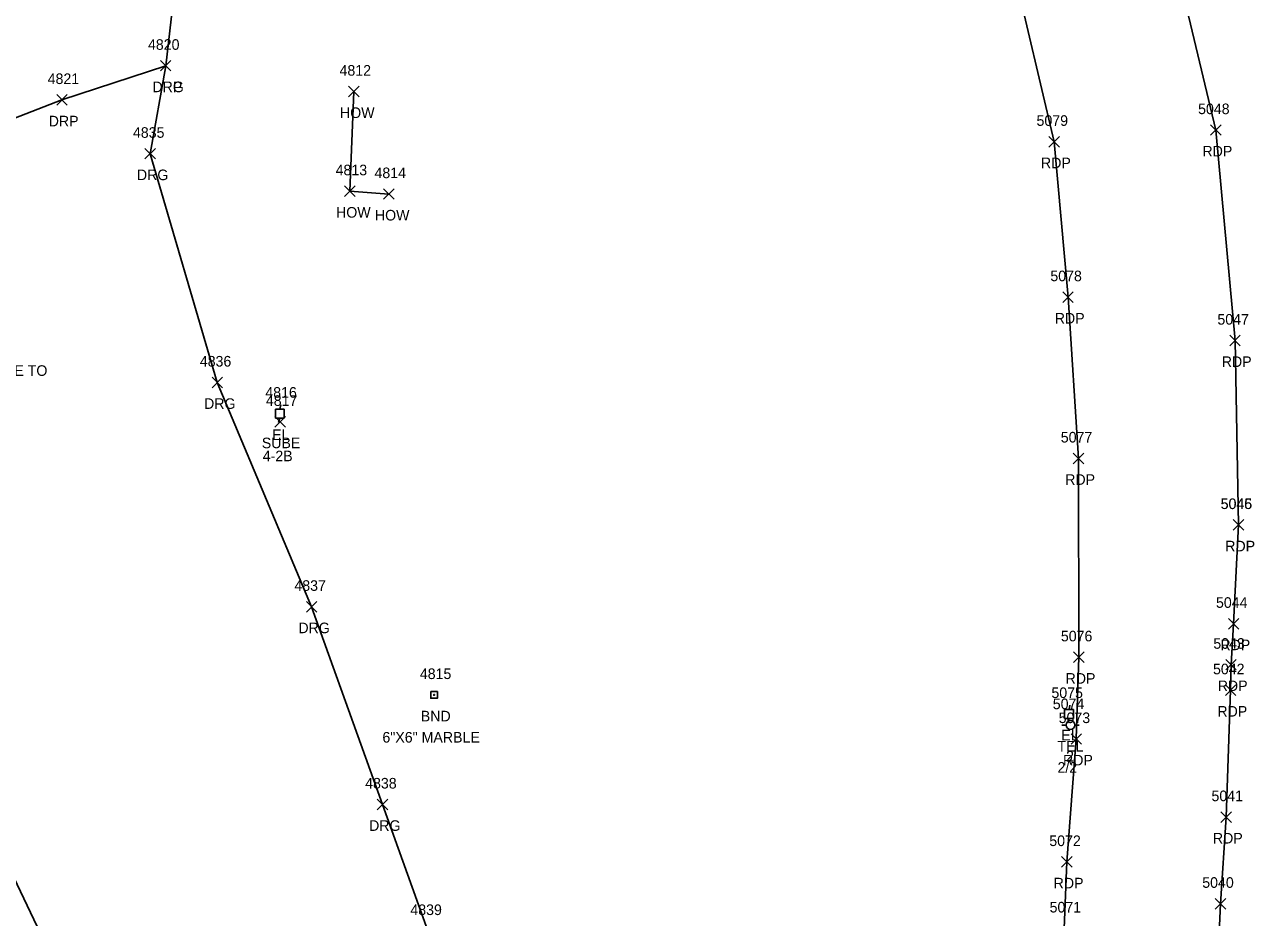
# Model space of a CAD drawing. Extents: x 1462668 to 1465147, y 550359 to 557351.
# Drawn here: x 1464234.2 to 1464466.5, y 554376.6 to 554545.2 of the extents above; entities that cross this region are included whole.
import ezdxf

# ---------------------------------------------------------------- set-up
doc = ezdxf.new("R2010")
doc.units = 0
for name, color, linetype in [('D_C', 7, 'Continuous'), ('L_A', 7, 'Continuous'), ('L_I', 7, 'Continuous'), ('L_TIC', 7, 'Continuous'), ('LBC', 7, 'Continuous'), ('Level 18', 7, 'Continuous'), ('M_A', 7, 'Continuous'), ('M_C', 7, 'Continuous'), ('M_I', 7, 'Continuous'), ('P_A', 7, 'Continuous'), ('P_I', 7, 'Continuous'), ('P_TIC', 7, 'Continuous'), ('PET', 7, 'Continuous'), ('R_A', 7, 'Continuous'), ('R_I', 7, 'Continuous'), ('R_TIC', 7, 'Continuous'), ('RDG', 7, 'Continuous'), ('RDP', 7, 'Continuous'), ('U_A', 7, 'Continuous'), ('U_C', 7, 'Continuous'), ('U_I', 7, 'Continuous'), ('U_TIC', 7, 'Continuous'), ('UEPT', 7, 'Continuous'), ('UP', 7, 'Continuous')]:
    doc.layers.add(name, color=color, linetype=linetype)

msp = doc.modelspace()

# ---------------------------------------------------------------- linework, layer by layer
at = {"layer": 'L_TIC'}
for points in [[(1464295.35, 554531.56), (1464297.35, 554533.56)], [(1464297.35, 554531.56), (1464295.35, 554533.56)], [(1464294.61, 554512.74), (1464296.61, 554514.74)], [(1464296.61, 554512.74), (1464294.61, 554514.74)], [(1464301.95, 554512.2), (1464303.95, 554514.2)], [(1464303.95, 554512.2), (1464301.95, 554514.2)]]:
    msp.add_lwpolyline(points, dxfattribs=at)
at = {"layer": 'LBC'}
msp.add_lwpolyline([(1464296.35, 554532.56), (1464295.61, 554513.74), (1464302.95, 554513.2)], dxfattribs=at)
at = {"layer": 'Level 18'}
msp.add_lwpolyline([(1464310.9, 554419.21), (1464312.15, 554419.21), (1464312.15, 554417.96), (1464310.9, 554417.96)], close=True, dxfattribs=at)
msp.add_circle((1464311.52, 554418.58), 0.0833, dxfattribs=at)
at = {"layer": 'P_TIC'}
for points in [[(1464458.2, 554524.29), (1464460.2, 554526.29)], [(1464460.2, 554524.29), (1464458.2, 554526.29)], [(1464427.68, 554522.08), (1464429.68, 554524.08)], [(1464429.68, 554522.08), (1464427.68, 554524.08)], [(1464430.29, 554492.73), (1464432.29, 554494.73)], [(1464432.29, 554492.73), (1464430.29, 554494.73)], [(1464461.84, 554484.53), (1464463.84, 554486.53)], [(1464463.84, 554484.53), (1464461.84, 554486.53)], [(1464432.26, 554462.26), (1464434.26, 554464.26)], [(1464434.26, 554462.26), (1464432.26, 554464.26)], [(1464462.48, 554449.69), (1464464.48, 554451.69)], [(1464464.48, 554449.69), (1464462.48, 554451.69)], [(1464462.51, 554449.7), (1464464.51, 554451.7)], [(1464464.51, 554449.7), (1464462.51, 554451.7)], [(1464461.58, 554431.03), (1464463.58, 554433.03)], [(1464463.58, 554431.03), (1464461.58, 554433.03)], [(1464432.33, 554424.7), (1464434.33, 554426.7)], [(1464434.33, 554424.7), (1464432.33, 554426.7)], [(1464461.08, 554423.3), (1464463.08, 554425.3)], [(1464463.08, 554423.3), (1464461.08, 554425.3)], [(1464461.01, 554418.48), (1464463.01, 554420.48)], [(1464463.01, 554418.48), (1464461.01, 554420.48)], [(1464431.85, 554409.26), (1464433.85, 554411.26)], [(1464433.85, 554409.26), (1464431.85, 554411.26)], [(1464460.17, 554394.51), (1464462.17, 554396.51)], [(1464462.17, 554394.51), (1464460.17, 554396.51)], [(1464430.08, 554386.03), (1464432.08, 554388.03)], [(1464432.08, 554386.03), (1464430.08, 554388.03)], [(1464459.08, 554378.14), (1464461.08, 554380.14)], [(1464461.08, 554378.14), (1464459.08, 554380.14)]]:
    msp.add_lwpolyline(points, dxfattribs=at)
at = {"layer": 'PET'}
for points in [[(1464458.54, 554345.06), (1464460.08, 554379.14), (1464461.17, 554395.51), (1464462.01, 554419.48), (1464462.08, 554424.3), (1464462.58, 554432.03), (1464463.48, 554450.69), (1464463.51, 554450.7), (1464462.84, 554485.53), (1464459.2, 554525.29), (1464451.33, 554558.28)], [(1464430.58, 554374.48), (1464431.08, 554387.03), (1464432.85, 554410.26), (1464433.33, 554425.7), (1464433.26, 554463.26), (1464431.29, 554493.73), (1464428.68, 554523.08), (1464420.93, 554555.97)], [(1464223.03, 554402.97), (1464249.38, 554347.88)]]:
    msp.add_lwpolyline(points, dxfattribs=at)
at = {"layer": 'R_TIC'}
for points in [[(1464259.81, 554536.44), (1464261.81, 554538.44)], [(1464261.81, 554536.44), (1464259.81, 554538.44)], [(1464259.81, 554536.44), (1464261.81, 554538.44)], [(1464261.81, 554536.44), (1464259.81, 554538.44)], [(1464240.22, 554529.98), (1464242.22, 554531.98)], [(1464242.22, 554529.98), (1464240.22, 554531.98)], [(1464256.89, 554519.82), (1464258.89, 554521.82)], [(1464258.89, 554519.82), (1464256.89, 554521.82)], [(1464269.57, 554476.61), (1464271.57, 554478.61)], [(1464271.57, 554476.61), (1464269.57, 554478.61)], [(1464287.39, 554434.24), (1464289.39, 554436.24)], [(1464289.39, 554434.24), (1464287.39, 554436.24)], [(1464300.76, 554396.9), (1464302.76, 554398.9)], [(1464302.76, 554396.9), (1464300.76, 554398.9)]]:
    msp.add_lwpolyline(points, dxfattribs=at)
at = {"layer": 'RDG'}
msp.add_lwpolyline([(1464260.81, 554537.44), (1464257.89, 554520.82), (1464270.57, 554477.61), (1464288.39, 554435.24), (1464301.76, 554397.9), (1464310.31, 554374)], dxfattribs=at)
at = {"layer": 'RDP'}
msp.add_lwpolyline([(1464308.16, 554580.21), (1464264.71, 554571.1), (1464260.81, 554537.44), (1464241.22, 554530.98), (1464213.92, 554520.42), (1464199.76, 554513.61), (1464197.67, 554506.14), (1464196.72, 554498.54), (1464199.75, 554472.9), (1464204.95, 554444.77)], dxfattribs=at)
at = {"layer": 'U_TIC'}
for points in [[(1464281.43, 554469.18), (1464283.43, 554471.18)], [(1464283.43, 554469.18), (1464281.43, 554471.18)]]:
    msp.add_lwpolyline(points, dxfattribs=at)
at = {"layer": 'UEPT'}
for p, q in [((1464282.55, 554473.39), (1464282.38, 554472.55)), ((1464281.55, 554470.89), (1464281.55, 554472.55)), ((1464281.55, 554472.55), (1464283.22, 554472.55)), ((1464283.22, 554470.89), (1464281.55, 554470.89)), ((1464282.13, 554470.05), (1464282.38, 554470.89)), ((1464282.38, 554471.72), (1464282.38, 554471.72)), ((1464283.22, 554472.55), (1464283.22, 554470.89)), ((1464430.65, 554414.15), (1464430.65, 554415.82)), ((1464430.65, 554415.82), (1464432.32, 554415.82)), ((1464431.65, 554416.65), (1464431.49, 554415.82)), ((1464431.49, 554414.99), (1464431.49, 554414.99)), ((1464432.32, 554415.82), (1464432.32, 554414.15)), ((1464432.32, 554414.15), (1464430.65, 554414.15)), ((1464431.24, 554413.32), (1464431.49, 554414.15))]:
    msp.add_line(p, q, dxfattribs=at)
at = {"layer": 'UP'}
for p, q in [((1464430.09, 554412.89), (1464430.91, 554412.89)), ((1464431.75, 554412.89), (1464431.75, 554412.89)), ((1464433.41, 554412.89), (1464432.58, 554412.89)), ((1464432.58, 554412.89), (1464432.58, 554412.89)), ((1464433.41, 554412.89), (1464433.41, 554412.89))]:
    msp.add_line(p, q, dxfattribs=at)
msp.add_circle((1464431.75, 554412.89), 0.833, dxfattribs=at)

# ---------------------------------------------------------------- texts
at = {"layer": 'D_C'}
msp.add_text("2'X2' FLOWS WEST UNDER THE TO", height=2, dxfattribs=at).set_placement((1464193.16, 554478.85))
at = {"layer": 'L_A'}
for p in [(1464293.74, 554527.56), (1464293, 554508.74), (1464300.34, 554508.2)]:
    msp.add_text('HOW', height=2, dxfattribs=at).set_placement(p)
at = {"layer": 'L_I'}
for s, p in [('4812', (1464293.66, 554535.56)), ('4813', (1464292.92, 554516.74)), ('4814', (1464300.26, 554516.2)), ('4839', (1464307.04, 554377)), ('4839', (1464307.04, 554377))]:
    msp.add_text(s, height=2, dxfattribs=at).set_placement(p)
at = {"layer": 'M_A'}
msp.add_text('BND', height=2, dxfattribs=at).set_placement((1464309.01, 554413.58))
at = {"layer": 'M_C'}
msp.add_text('6"X6" MARBLE', height=2, dxfattribs=at).set_placement((1464301.76, 554409.58))
at = {"layer": 'M_I'}
msp.add_text('4815', height=2, dxfattribs=at).set_placement((1464308.83, 554421.58))
at = {"layer": 'P_A'}
for p in [(1464456.68, 554520.29), (1464426.17, 554518.08), (1464428.78, 554488.73), (1464460.33, 554480.53), (1464430.75, 554458.26), (1464460.97, 554445.69), (1464460.99, 554445.7), (1464460.07, 554427.03), (1464430.82, 554420.7), (1464459.57, 554419.3), (1464459.5, 554414.48), (1464430.34, 554405.26), (1464458.65, 554390.51), (1464428.57, 554382.03)]:
    msp.add_text('RDP', height=2, dxfattribs=at).set_placement(p)
at = {"layer": 'P_I'}
for s, p in [('5048', (1464455.86, 554528.29)), ('5079', (1464425.34, 554526.08)), ('5078', (1464427.95, 554496.73)), ('5047', (1464459.51, 554488.53)), ('5077', (1464429.92, 554466.26)), ('5046', (1464460.11, 554453.7)), ('5045', (1464460.14, 554453.69)), ('5044', (1464459.24, 554435.03)), ('5076', (1464429.94, 554428.7)), ('5043', (1464458.74, 554427.3)), ('5042', (1464458.68, 554422.48)), ('5073', (1464429.52, 554413.26)), ('5041', (1464458.39, 554398.51)), ('5072', (1464427.75, 554390.03)), ('5040', (1464456.65, 554382.14)), ('5071', (1464427.81, 554377.48))]:
    msp.add_text(s, height=2, dxfattribs=at).set_placement(p)
at = {"layer": 'R_A'}
for s, p in [('DRG', (1464258.3, 554532.44)), ('DRP', (1464258.3, 554532.44)), ('DRP', (1464238.71, 554525.98)), ('DRG', (1464255.38, 554515.82)), ('DRG', (1464268.06, 554472.61)), ('DRG', (1464285.88, 554430.24)), ('DRG', (1464299.24, 554392.9))]:
    msp.add_text(s, height=2, dxfattribs=at).set_placement(p)
at = {"layer": 'R_I'}
for s, p in [('4820', (1464257.47, 554540.44)), ('4820', (1464257.47, 554540.44)), ('4821', (1464238.52, 554533.98)), ('4835', (1464254.63, 554523.82)), ('4836', (1464267.26, 554480.61)), ('4837', (1464285.13, 554438.24)), ('4838', (1464298.5, 554400.9)), ('4839', (1464307.04, 554377))]:
    msp.add_text(s, height=2, dxfattribs=at).set_placement(p)
at = {"layer": 'U_A'}
for s, p in [('EL', (1464280.92, 554466.72)), ('SUBE', (1464278.97, 554465.18)), ('EL', (1464430.02, 554409.99)), ('TEL', (1464429.3, 554407.89))]:
    msp.add_text(s, height=2, dxfattribs=at).set_placement(p)
at = {"layer": 'U_C'}
for s, p in [('4-2B', (1464279.15, 554462.72)), ('2', (1464430.92, 554405.99)), ('2/2', (1464429.3, 554403.89))]:
    msp.add_text(s, height=2, dxfattribs=at).set_placement(p)
at = {"layer": 'U_I'}
for s, p in [('4816', (1464279.64, 554474.72)), ('4817', (1464279.74, 554473.18)), ('5075', (1464428.15, 554417.99)), ('5074', (1464428.41, 554415.89))]:
    msp.add_text(s, height=2, dxfattribs=at).set_placement(p)

doc.saveas('drawing.dxf')
